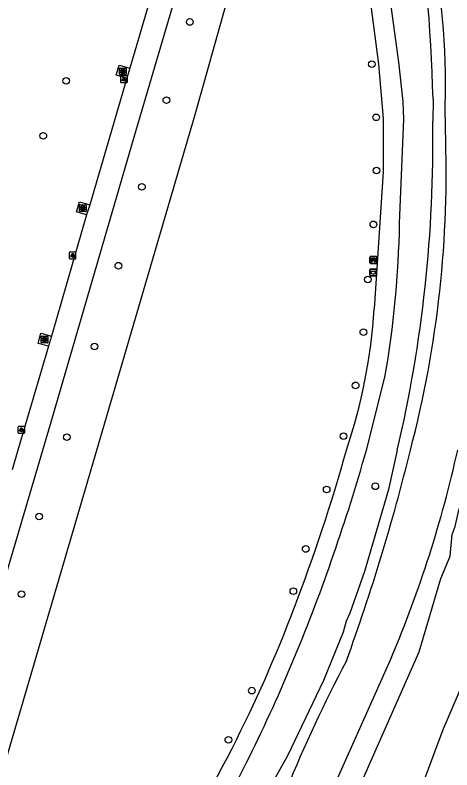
# Model space of a CAD drawing. Extents: x 159822 to 160765, y 380693 to 381634.
# Drawn here: x 160555.6 to 160620, y 381202.9 to 381314.1 of the extents above; entities that cross this region are included whole.
import ezdxf

# ---------------------------------------------------------------- set-up
doc = ezdxf.new("R2010")
doc.units = 0
for name, color, linetype in [('IMGEO_Afvalbak', 7, 'Continuous'), ('IMGEO_Bank', 7, 'Continuous'), ('IMGEO_Berm_groen', 7, 'Continuous'), ('IMGEO_Boom', 7, 'Continuous'), ('IMGEO_Fietspad_gesloten', 7, 'Continuous'), ('IMGEO_Grasland_overig', 7, 'Continuous'), ('IMGEO_Kolk', 7, 'Continuous'), ('IMGEO_Lichtpunt', 7, 'Continuous'), ('IMGEO_Loofbos', 7, 'Continuous'), ('IMGEO_Voetpad_gesloten', 7, 'Continuous'), ('IMGEO_Waterloop', 7, 'Continuous')]:
    doc.layers.add(name, color=color, linetype=linetype)

msp = doc.modelspace()

# ---------------------------------------------------------------- linework, layer by layer
at = {"layer": 'IMGEO_Afvalbak'}
for p, q in [((160607.88, 381275.75), (160607.88, 381276.55)), ((160607.88, 381276.55), (160607.88, 381275.75)), ((160607.98, 381276.65), (160608.77, 381276.65)), ((160608.77, 381276.65), (160607.98, 381276.65)), ((160608.87, 381276.55), (160608.87, 381275.75)), ((160608.87, 381275.75), (160608.87, 381276.55)), ((160608.77, 381275.65), (160607.98, 381275.65)), ((160607.98, 381275.65), (160608.77, 381275.65))]:
    msp.add_line(p, q, dxfattribs=at)
msp.add_lwpolyline([(160608.03, 381276.36), (160608.73, 381276.36), (160608.58, 381275.89), (160608.17, 381275.89), (160608.03, 381276.36)], dxfattribs=at)
for centre, start, end in [((160607.98, 381276.55), 90, 180), ((160607.98, 381276.55), 90, 180), ((160608.77, 381276.55), 0, 90), ((160608.77, 381276.55), 360, 90), ((160607.98, 381275.75), 180, 270), ((160607.98, 381275.75), 180, 270), ((160608.77, 381275.75), 270, 0), ((160608.77, 381275.75), 270, 0)]:
    msp.add_arc(centre, 0.1, start, end, dxfattribs=at)
at = {"layer": 'IMGEO_Bank'}
for p, q in [((160607.9, 381277.57), (160607.9, 381278.41)), ((160607.9, 381278.41), (160607.9, 381277.57)), ((160607.97, 381278.5), (160608.82, 381278.5)), ((160608.82, 381278.5), (160607.97, 381278.5)), ((160608.21, 381278), (160608.21, 381278.11)), ((160608.25, 381278.11), (160608.25, 381278)), ((160608.54, 381278.11), (160608.26, 381278.11)), ((160608.55, 381278), (160608.55, 381278.11)), ((160608.59, 381278.11), (160608.59, 381278)), ((160608.9, 381278.42), (160608.9, 381277.58)), ((160608.9, 381277.58), (160608.9, 381278.42)), ((160608.83, 381277.5), (160607.98, 381277.5)), ((160607.98, 381277.5), (160608.83, 381277.5)), ((160608.6, 381277.89), (160608.2, 381277.89)), ((160608.26, 381278), (160608.54, 381278))]:
    msp.add_line(p, q, dxfattribs=at)
for points in [[(160608.2, 381278.11), (160608.12, 381278.11), (160608.12, 381278.28), (160608.68, 381278.28), (160608.68, 381278.11), (160608.6, 381278.11)], [(160608.15, 381277.89), (160608, 381277.89), (160608.12, 381278), (160608.2, 381278)], [(160608.2, 381277.89), (160608.2, 381277.68), (160608.15, 381277.68), (160608.15, 381277.89)], [(160608.6, 381278), (160608.68, 381278), (160608.79, 381277.89), (160608.65, 381277.89)], [(160608.65, 381277.89), (160608.65, 381277.68), (160608.6, 381277.68), (160608.6, 381277.89)]]:
    msp.add_lwpolyline(points, dxfattribs=at)
for centre, radius, start, end in [((160607.98, 381278.42), 0.0779, 92.4484, 184.2845), ((160607.98, 381278.42), 0.0779, 92.4484, 184.2845), ((160608.2, 381278.11), 0.00671, 2.8957, 87.1043), ((160608.26, 381278.11), 0.00671, 92.8957, 177.1043), ((160608.54, 381278.11), 0.00671, 2.8957, 87.1043), ((160608.6, 381278.11), 0.00671, 92.8957, 177.1043), ((160608.82, 381278.42), 0.0779, 2.4484, 94.2845), ((160608.82, 381278.42), 0.0779, 2.4484, 94.2845), ((160607.98, 381277.57), 0.0779, 182.4484, 274.2845), ((160607.98, 381277.57), 0.0779, 182.4484, 274.2845), ((160608.15, 381277.89), 0.00671, 2.8957, 87.1043), ((160608.2, 381278), 0.00671, 272.8957, 357.1043), ((160608.2, 381277.89), 0.00671, 92.8957, 177.1043), ((160608.26, 381278), 0.00671, 182.8957, 267.1043), ((160608.54, 381278), 0.00671, 272.8957, 357.1043), ((160608.6, 381278), 0.00671, 182.8957, 267.1043), ((160608.6, 381277.89), 0.00671, 2.8957, 87.1043), ((160608.65, 381277.89), 0.00671, 92.8957, 177.1043), ((160608.82, 381277.57), 0.0779, 272.4484, 4.2845), ((160608.82, 381277.57), 0.0779, 272.4484, 4.2845)]:
    msp.add_arc(centre, radius, start, end, dxfattribs=at)
at = {"layer": 'IMGEO_Berm_groen'}
for points in [[(160542.63, 381145.79), (160538.85, 381151.85), (160567.64, 381250), (160582.13, 381299.43), (160596.16, 381349.25), (160603.18, 381352.59)], [(160572.1, 381304.77), (160570.53, 381305.2), (160570.97, 381306.69), (160572.52, 381306.25)], [(160566.15, 381284.66), (160564.64, 381285.1), (160565.11, 381286.58), (160566.61, 381286.13)], [(160560.53, 381265.31), (160559.01, 381265.71), (160559.39, 381267.23), (160560.97, 381266.79)]]:
    msp.add_lwpolyline(points, dxfattribs=at)
at = {"layer": 'IMGEO_Boom'}
for centre in [(160581.36, 381313.04), (160608.16, 381306.82), (160563.14, 381304.37), (160577.9, 381301.53), (160608.83, 381299), (160559.77, 381296.26), (160608.87, 381291.18), (160574.31, 381288.76), (160608.4, 381283.24), (160570.83, 381277.15), (160607.58, 381275.11), (160606.93, 381267.35), (160567.31, 381265.27), (160605.79, 381259.53), (160563.24, 381251.89), (160604, 381252.04), (160608.69, 381244.67), (160601.52, 381244.2), (160559.16, 381240.23), (160598.43, 381235.44), (160556.55, 381228.78), (160596.61, 381229.23), (160590.49, 381214.58), (160587.04, 381207.35)]:
    msp.add_circle(centre, 0.489, dxfattribs=at)
at = {"layer": 'IMGEO_Fietspad_gesloten'}
for points in [[(160526.3, 381136.32), (160529.8, 381148.64), (160537.54, 381175.14), (160547.84, 381209.86), (160559.69, 381250), (160560.82, 381253.84), (160573.22, 381296.26), (160579.6, 381317.97), (160584.42, 381334.24), (160586.94, 381342.81), (160587.35, 381344.27)], [(160577.68, 381323.8), (160572.52, 381306.25)], [(160572.52, 381306.25), (160572.1, 381304.77)], [(160572.1, 381304.77), (160566.61, 381286.13)], [(160566.61, 381286.13), (160566.15, 381284.66)], [(160566.15, 381284.66), (160560.97, 381266.79)], [(160560.97, 381266.79), (160560.53, 381265.31)], [(160560.53, 381265.31), (160556.03, 381250), (160555.18, 381247.11)]]:
    msp.add_lwpolyline(points, dxfattribs=at)
at = {"layer": 'IMGEO_Grasland_overig'}
for points in [[(160617.19, 381301.68), (160617.15, 381298.43)], [(160611.92, 381250), (160610.62, 381244.22), (160607.08, 381232.12), (160604.95, 381225.99), (160604.38, 381224.81), (160603.94, 381223.2), (160601.06, 381216.07), (160595.76, 381204.96), (160590.12, 381194.9), (160585.7, 381187.63), (160576.1, 381173.78), (160574.87, 381172.46), (160571.17, 381167.75), (160570, 381165.95), (160566.46, 381162.37), (160556.21, 381150.4), (160552.52, 381146.81), (160550.29, 381144.4), (160549.22, 381143.03)]]:
    msp.add_lwpolyline(points, dxfattribs=at)
for centre, radius, start, end in [((160382.52, 381296.01), 234.74, 1.3837, 9.1308), ((160417.25, 381295.53), 199.93, 346.8355, 0.8304)]:
    msp.add_arc(centre, radius, start, end, dxfattribs=at)
at = {"layer": 'IMGEO_Kolk'}
for p, q in [((160570.98, 381305.34), (160570.98, 381306.19)), ((160571.05, 381306.26), (160571.9, 381306.26)), ((160571.46, 381306.04), (160571.49, 381306.04)), ((160571.98, 381306.19), (160571.98, 381305.34)), ((160571.9, 381305.26), (160571.05, 381305.26)), ((160571.49, 381305.48), (160571.46, 381305.48)), ((160565.11, 381285.19), (160565.11, 381286.04)), ((160565.18, 381286.12), (160566.03, 381286.12)), ((160565.59, 381285.9), (160565.62, 381285.9)), ((160566.11, 381286.04), (160566.11, 381285.19)), ((160566.03, 381285.12), (160565.18, 381285.12)), ((160565.62, 381285.34), (160565.59, 381285.34)), ((160559.45, 381265.86), (160559.45, 381266.71)), ((160559.53, 381266.79), (160560.38, 381266.79)), ((160559.94, 381266.57), (160559.97, 381266.57)), ((160559.96, 381266.01), (160559.94, 381266.01)), ((160560.46, 381266.71), (160560.46, 381265.86)), ((160560.38, 381265.79), (160559.53, 381265.79))]:
    msp.add_line(p, q, dxfattribs=at)
for points in [[(160570.98, 381305.34), (160570.98, 381306.19)], [(160571.05, 381306.26), (160571.9, 381306.26)], [(160571.3, 381305.96), (160571.42, 381305.96), (160571.42, 381305.81), (160571.55, 381305.96), (160571.71, 381305.96), (160571.57, 381305.81), (160571.72, 381305.56), (160571.57, 381305.56), (160571.48, 381305.73), (160571.42, 381305.66), (160571.42, 381305.56), (160571.3, 381305.56), (160571.3, 381305.96)], [(160571.98, 381306.19), (160571.98, 381305.34)], [(160571.9, 381305.26), (160571.05, 381305.26)], [(160565.11, 381285.19), (160565.11, 381286.04)], [(160565.18, 381286.12), (160566.03, 381286.12)], [(160566.11, 381286.04), (160566.11, 381285.19)], [(160566.03, 381285.12), (160565.18, 381285.12)], [(160565.43, 381285.82), (160565.55, 381285.82), (160565.55, 381285.66), (160565.68, 381285.82), (160565.84, 381285.82), (160565.7, 381285.67), (160565.85, 381285.42), (160565.7, 381285.42), (160565.61, 381285.58), (160565.55, 381285.51), (160565.55, 381285.42), (160565.43, 381285.42), (160565.43, 381285.82)], [(160559.45, 381265.86), (160559.45, 381266.71)], [(160559.53, 381266.79), (160560.38, 381266.79)], [(160559.77, 381266.49), (160559.9, 381266.49), (160559.9, 381266.34), (160560.03, 381266.49), (160560.19, 381266.49), (160560.05, 381266.34), (160560.2, 381266.09), (160560.05, 381266.09), (160559.96, 381266.25), (160559.9, 381266.19), (160559.9, 381266.09), (160559.77, 381266.09), (160559.77, 381266.49)], [(160560.46, 381266.71), (160560.46, 381265.86)], [(160560.38, 381265.79), (160559.53, 381265.79)]]:
    msp.add_lwpolyline(points, dxfattribs=at)
for centre, start, end in [((160571.05, 381306.19), 91.552, 178.448), ((160571.05, 381306.19), 91.552, 178.448), ((160571.9, 381306.19), 1.552, 88.448), ((160571.9, 381306.19), 1.552, 88.448), ((160571.05, 381305.34), 181.552, 268.448), ((160571.05, 381305.34), 181.552, 268.448), ((160571.9, 381305.34), 271.552, 358.448), ((160571.9, 381305.34), 271.552, 358.448), ((160565.18, 381286.04), 91.552, 178.448), ((160565.18, 381286.04), 91.552, 178.448), ((160566.03, 381286.04), 1.552, 88.448), ((160566.03, 381286.04), 1.552, 88.448), ((160565.18, 381285.19), 181.552, 268.448), ((160565.18, 381285.19), 181.552, 268.448), ((160566.03, 381285.19), 271.552, 358.448), ((160566.03, 381285.19), 271.552, 358.448), ((160559.53, 381266.71), 91.552, 178.448), ((160559.53, 381266.71), 91.552, 178.448), ((160560.38, 381266.71), 1.552, 88.448), ((160560.38, 381266.71), 1.552, 88.448), ((160559.53, 381265.86), 181.552, 268.448), ((160559.53, 381265.86), 181.552, 268.448), ((160560.38, 381265.86), 271.552, 358.448), ((160560.38, 381265.86), 271.552, 358.448)]:
    msp.add_arc(centre, 0.0765, start, end, dxfattribs=at)
for centre, major_axis, ratio, start_param, end_param in [((160571.46, 381305.76), (-0.387, 0.002), 0.722429, 4.712389, 7.853982), ((160571.49, 381305.76), (-0.39, 0.002), 0.717154, 1.570796, 4.712389), ((160565.59, 381285.62), (-0.387, 0.002), 0.722429, 4.712389, 7.853982), ((160565.62, 381285.62), (-0.39, 0.002), 0.717154, 1.570796, 4.712389), ((160559.94, 381266.29), (-0.387, 0.002), 0.722429, 4.712389, 7.853982), ((160559.97, 381266.29), (-0.39, 0.002), 0.717154, 1.570796, 4.712389)]:
    msp.add_ellipse(centre, major_axis=major_axis, ratio=ratio, start_param=start_param, end_param=end_param, dxfattribs=at)
at = {"layer": 'IMGEO_Lichtpunt'}
for p, q in [((160571.16, 381305.02), (160571.16, 381304.21)), ((160571.16, 381305.02), (160571.16, 381304.21)), ((160572.06, 381305.11), (160571.25, 381305.11)), ((160572.06, 381305.11), (160571.25, 381305.11)), ((160572.16, 381304.21), (160572.16, 381305.02)), ((160572.16, 381304.21), (160572.16, 381305.02)), ((160571.25, 381304.11), (160572.06, 381304.11)), ((160571.25, 381304.11), (160572.06, 381304.11)), ((160563.58, 381279.07), (160563.58, 381278.26)), ((160563.58, 381279.07), (160563.58, 381278.26)), ((160564.49, 381279.16), (160563.68, 381279.16)), ((160564.49, 381279.16), (160563.68, 381279.16)), ((160563.68, 381278.17), (160564.49, 381278.17)), ((160563.68, 381278.17), (160564.49, 381278.17)), ((160564.58, 381278.26), (160564.58, 381279.07)), ((160564.58, 381278.26), (160564.58, 381279.07)), ((160556.04, 381253.4), (160556.04, 381252.59)), ((160556.04, 381253.4), (160556.04, 381252.59)), ((160556.95, 381253.49), (160556.14, 381253.49)), ((160556.95, 381253.49), (160556.14, 381253.49)), ((160557.04, 381252.59), (160557.04, 381253.4)), ((160557.04, 381252.59), (160557.04, 381253.4)), ((160556.14, 381252.5), (160556.95, 381252.5)), ((160556.14, 381252.5), (160556.95, 381252.5))]:
    msp.add_line(p, q, dxfattribs=at)
for points in [[(160571.53, 381304.68), (160571.57, 381304.65), (160571.38, 381304.39), (160571.35, 381304.42), (160571.53, 381304.68)], [(160571.63, 381304.63), (160571.68, 381304.63), (160571.68, 381304.31), (160571.63, 381304.31), (160571.63, 381304.63)], [(160571.74, 381304.65), (160571.78, 381304.68), (160571.97, 381304.42), (160571.93, 381304.39), (160571.74, 381304.65)], [(160563.96, 381278.73), (160564, 381278.7), (160563.81, 381278.44), (160563.77, 381278.47), (160563.96, 381278.73)], [(160564.06, 381278.68), (160564.11, 381278.68), (160564.11, 381278.36), (160564.06, 381278.36), (160564.06, 381278.68)], [(160564.17, 381278.7), (160564.21, 381278.73), (160564.4, 381278.47), (160564.36, 381278.44), (160564.17, 381278.7)], [(160556.42, 381253.06), (160556.46, 381253.03), (160556.27, 381252.77), (160556.23, 381252.8), (160556.42, 381253.06)], [(160556.52, 381253.01), (160556.57, 381253.01), (160556.57, 381252.69), (160556.52, 381252.69), (160556.52, 381253.01)], [(160556.63, 381253.03), (160556.67, 381253.06), (160556.86, 381252.8), (160556.82, 381252.77), (160556.63, 381253.03)]]:
    msp.add_lwpolyline(points, dxfattribs=at)
for centre in [(160571.66, 381304.81), (160564.08, 381278.87), (160556.54, 381253.2)]:
    msp.add_circle(centre, 0.0994, dxfattribs=at)
for centre, start, end in [((160571.25, 381305.02), 90, 180), ((160571.25, 381305.02), 90, 180), ((160572.06, 381305.02), 0, 90), ((160572.06, 381305.02), 0, 90), ((160571.25, 381304.21), 180, 270), ((160571.25, 381304.21), 180, 270), ((160572.06, 381304.21), 270, 0), ((160572.06, 381304.21), 270, 360), ((160563.68, 381279.07), 90, 180), ((160563.68, 381279.07), 90, 180), ((160563.68, 381278.26), 180, 270), ((160563.68, 381278.26), 180, 270), ((160564.49, 381279.07), 0, 90), ((160564.49, 381279.07), 0, 90), ((160564.49, 381278.26), 270, 0), ((160564.49, 381278.26), 270, 360), ((160556.14, 381253.4), 90, 180), ((160556.14, 381253.4), 90, 180), ((160556.14, 381252.59), 180, 270), ((160556.14, 381252.59), 180, 270), ((160556.95, 381253.4), 0, 90), ((160556.95, 381253.4), 0, 90), ((160556.95, 381252.59), 270, 0), ((160556.95, 381252.59), 270, 360)]:
    msp.add_arc(centre, 0.0946, start, end, dxfattribs=at)
at = {"layer": 'IMGEO_Loofbos'}
for points in [[(160604.53, 381196.28), (160615.15, 381220.31), (160618.35, 381231.09), (160619.72, 381234.39), (160620.02, 381237.56), (160620.46, 381238.73), (160621, 381241.17), (160621.56, 381242.73), (160623.06, 381248.23), (160623.75, 381252.53)], [(160626.45, 381227), (160618.62, 381208.83), (160614.37, 381197.38), (160620.02, 381192.92)]]:
    msp.add_lwpolyline(points, dxfattribs=at)
at = {"layer": 'IMGEO_Voetpad_gesloten'}
for points in [[(160612.27, 381283.4), (160612.89, 381298.69), (160612.78, 381301.32), (160612.13, 381307.12), (160606.66, 381347.43), (160605.09, 381360.9), (160602.56, 381380.16), (160602.02, 381386.79), (160601.52, 381400.53)], [(160603.18, 381352.59), (160609.16, 381306.84), (160609.87, 381298.84), (160609.85, 381290.97), (160608.53, 381270.79)], [(160607.38, 381250), (160610.11, 381260.72)]]:
    msp.add_lwpolyline(points, dxfattribs=at)
for centre, radius, start, end in [((160462.12, 381286.24), 150.17, 350.2165, 358.9146), ((160524.89, 381276.42), 83.83, 341.6293, 356.1507), ((160339.75, 381324.83), 275.07, 339.1102, 344.2137), ((160375.38, 381314.76), 240.86, 340.5681, 344.4032), ((160364.85, 381315.98), 251.22, 333.7202, 341.1043), ((160400.58, 381301.21), 209.81, 333.0378, 339.2138), ((160452.06, 381274.88), 151.99, 323.9919, 333.0847), ((160459.86, 381268.69), 145.08, 322.8479, 333.8529)]:
    msp.add_arc(centre, radius, start, end, dxfattribs=at)
at = {"layer": 'IMGEO_Waterloop'}
for points in [[(160619.01, 381297.16), (160618.99, 381300.83)], [(160611.08, 381219.52), (160600.79, 381196.56)]]:
    msp.add_lwpolyline(points, dxfattribs=at)
for centre, radius, start, end in [((160518.85, 381304.07), 100.19, 358.1454, 12.6642), ((160457.83, 381290.89), 161.3, 345.3164, 2.2278), ((160316.42, 381323.49), 306.39, 340.0492, 346.1215), ((160449.34, 381287.98), 175.64, 337.0577, 347.5107), ((160795.44, 381118.06), 216.02, 152.1577, 157.6893)]:
    msp.add_arc(centre, radius, start, end, dxfattribs=at)

doc.saveas('drawing.dxf')
